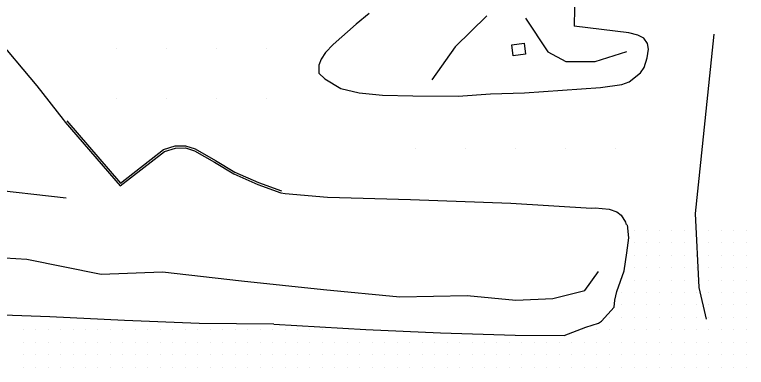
# Model space of a CAD drawing. Extents: x 1762120 to 1766775, y 709485 to 712965.
# Drawn here: x 1764104.5 to 1764251.2, y 711551.2 to 711621.9 of the extents above; entities that cross this region are included whole.
import ezdxf

# ---------------------------------------------------------------- set-up
doc = ezdxf.new("R2010")
doc.units = 0
for name, color, linetype in [('Exist DTM QL2 LIDAR Elevation Point', 7, 'Continuous'), ('Exist DTM Scan Elevation Point', 7, 'Continuous'), ('Exist Roads EOP', 7, 'Continuous'), ('PH Exist DTM Breakline', 7, 'Continuous')]:
    doc.layers.add(name, color=color, linetype=linetype)

msp = doc.modelspace()

# ---------------------------------------------------------------- linework, layer by layer
at = {"layer": 'Exist DTM QL2 LIDAR Elevation Point'}
for p, q in [((1764125, 711615.04), (1764125, 711615.04)), ((1764135, 711615.04), (1764135, 711615.04)), ((1764145, 711615.04), (1764145, 711615.04)), ((1764155, 711615.04), (1764155, 711615.04)), ((1764125, 711605.04), (1764125, 711605.04)), ((1764135, 711605.04), (1764135, 711605.04)), ((1764145, 711605.04), (1764145, 711605.04)), ((1764155, 711605.04), (1764155, 711605.04)), ((1764185.01, 711595.04), (1764185.01, 711595.04)), ((1764195.01, 711595.04), (1764195.01, 711595.04)), ((1764205.01, 711595.04), (1764205.01, 711595.04)), ((1764215.01, 711595.04), (1764215.01, 711595.04)), ((1764225.01, 711595.04), (1764225.01, 711595.04))]:
    msp.add_line(p, q, dxfattribs=at)
at = {"layer": 'Exist DTM Scan Elevation Point'}
for p, q in [((1764228.75, 711578.75), (1764228.75, 711578.75)), ((1764231.25, 711578.75), (1764231.25, 711578.75)), ((1764233.75, 711578.75), (1764233.75, 711578.75)), ((1764236.25, 711578.75), (1764236.25, 711578.75)), ((1764238.75, 711578.75), (1764238.75, 711578.75)), ((1764241.25, 711578.75), (1764241.25, 711578.75)), ((1764243.75, 711578.75), (1764243.75, 711578.75)), ((1764246.25, 711578.75), (1764246.25, 711578.75)), ((1764248.75, 711578.75), (1764248.75, 711578.75)), ((1764251.25, 711578.75), (1764251.25, 711578.75)), ((1764228.75, 711576.25), (1764228.75, 711576.25)), ((1764231.25, 711576.25), (1764231.25, 711576.25)), ((1764233.75, 711576.25), (1764233.75, 711576.25)), ((1764236.25, 711576.25), (1764236.25, 711576.25)), ((1764238.75, 711576.25), (1764238.75, 711576.25)), ((1764241.25, 711576.25), (1764241.25, 711576.25)), ((1764243.75, 711576.25), (1764243.75, 711576.25)), ((1764246.25, 711576.25), (1764246.25, 711576.25)), ((1764248.75, 711576.25), (1764248.75, 711576.25)), ((1764251.25, 711576.25), (1764251.25, 711576.25)), ((1764228.75, 711573.75), (1764228.75, 711573.75)), ((1764231.25, 711573.75), (1764231.25, 711573.75)), ((1764233.75, 711573.75), (1764233.75, 711573.75)), ((1764236.25, 711573.75), (1764236.25, 711573.75)), ((1764238.75, 711573.75), (1764238.75, 711573.75)), ((1764241.25, 711573.75), (1764241.25, 711573.75)), ((1764243.75, 711573.75), (1764243.75, 711573.75)), ((1764246.25, 711573.75), (1764246.25, 711573.75)), ((1764248.75, 711573.75), (1764248.75, 711573.75)), ((1764251.25, 711573.75), (1764251.25, 711573.75)), ((1764228.75, 711571.25), (1764228.75, 711571.25)), ((1764231.25, 711571.25), (1764231.25, 711571.25)), ((1764233.75, 711571.25), (1764233.75, 711571.25)), ((1764236.25, 711571.25), (1764236.25, 711571.25)), ((1764238.75, 711571.25), (1764238.75, 711571.25)), ((1764241.25, 711571.25), (1764241.25, 711571.25)), ((1764243.75, 711571.25), (1764243.75, 711571.25)), ((1764246.25, 711571.25), (1764246.25, 711571.25)), ((1764248.75, 711571.25), (1764248.75, 711571.25)), ((1764251.25, 711571.25), (1764251.25, 711571.25)), ((1764228.75, 711568.75), (1764228.75, 711568.75)), ((1764231.25, 711568.75), (1764231.25, 711568.75)), ((1764233.75, 711568.75), (1764233.75, 711568.75)), ((1764236.25, 711568.75), (1764236.25, 711568.75)), ((1764238.75, 711568.75), (1764238.75, 711568.75)), ((1764241.25, 711568.75), (1764241.25, 711568.75)), ((1764243.75, 711568.75), (1764243.75, 711568.75)), ((1764246.25, 711568.75), (1764246.25, 711568.75)), ((1764248.75, 711568.75), (1764248.75, 711568.75)), ((1764251.25, 711568.75), (1764251.25, 711568.75)), ((1764226.25, 711566.25), (1764226.25, 711566.25)), ((1764228.75, 711566.25), (1764228.75, 711566.25)), ((1764231.25, 711566.25), (1764231.25, 711566.25)), ((1764233.75, 711566.25), (1764233.75, 711566.25)), ((1764236.25, 711566.25), (1764236.25, 711566.25)), ((1764238.75, 711566.25), (1764238.75, 711566.25)), ((1764241.25, 711566.25), (1764241.25, 711566.25)), ((1764243.75, 711566.25), (1764243.75, 711566.25)), ((1764246.25, 711566.25), (1764246.25, 711566.25)), ((1764248.75, 711566.25), (1764248.75, 711566.25)), ((1764251.25, 711566.25), (1764251.25, 711566.25)), ((1764226.25, 711563.75), (1764226.25, 711563.75)), ((1764228.75, 711563.75), (1764228.75, 711563.75)), ((1764231.25, 711563.75), (1764231.25, 711563.75)), ((1764233.75, 711563.75), (1764233.75, 711563.75)), ((1764236.25, 711563.75), (1764236.25, 711563.75)), ((1764238.75, 711563.75), (1764238.75, 711563.75)), ((1764241.25, 711563.75), (1764241.25, 711563.75)), ((1764243.75, 711563.75), (1764243.75, 711563.75)), ((1764246.25, 711563.75), (1764246.25, 711563.75)), ((1764248.75, 711563.75), (1764248.75, 711563.75)), ((1764251.25, 711563.75), (1764251.25, 711563.75)), ((1764223.75, 711561.25), (1764223.75, 711561.25)), ((1764226.25, 711561.25), (1764226.25, 711561.25)), ((1764228.75, 711561.25), (1764228.75, 711561.25)), ((1764231.25, 711561.25), (1764231.25, 711561.25)), ((1764233.75, 711561.25), (1764233.75, 711561.25)), ((1764236.25, 711561.25), (1764236.25, 711561.25)), ((1764238.75, 711561.25), (1764238.75, 711561.25)), ((1764241.25, 711561.25), (1764241.25, 711561.25)), ((1764243.75, 711561.25), (1764243.75, 711561.25)), ((1764246.25, 711561.25), (1764246.25, 711561.25)), ((1764248.75, 711561.25), (1764248.75, 711561.25)), ((1764251.25, 711561.25), (1764251.25, 711561.25)), ((1764106.25, 711558.75), (1764106.25, 711558.75)), ((1764108.75, 711558.75), (1764108.75, 711558.75)), ((1764111.25, 711558.75), (1764111.25, 711558.75)), ((1764113.75, 711558.75), (1764113.75, 711558.75)), ((1764116.25, 711558.75), (1764116.25, 711558.75)), ((1764118.75, 711558.75), (1764118.75, 711558.75)), ((1764121.25, 711558.75), (1764121.25, 711558.75)), ((1764123.75, 711558.75), (1764123.75, 711558.75)), ((1764126.25, 711558.75), (1764126.25, 711558.75)), ((1764128.75, 711558.75), (1764128.75, 711558.75)), ((1764131.25, 711558.75), (1764131.25, 711558.75)), ((1764133.75, 711558.75), (1764133.75, 711558.75)), ((1764136.25, 711558.75), (1764136.25, 711558.75)), ((1764138.75, 711558.75), (1764138.75, 711558.75)), ((1764141.25, 711558.75), (1764141.25, 711558.75)), ((1764143.75, 711558.75), (1764143.75, 711558.75)), ((1764146.25, 711558.75), (1764146.25, 711558.75)), ((1764148.75, 711558.75), (1764148.75, 711558.75)), ((1764151.25, 711558.75), (1764151.25, 711558.75)), ((1764153.75, 711558.75), (1764153.75, 711558.75)), ((1764156.25, 711558.75), (1764156.25, 711558.75)), ((1764158.75, 711558.75), (1764158.75, 711558.75)), ((1764161.25, 711558.75), (1764161.25, 711558.75)), ((1764163.75, 711558.75), (1764163.75, 711558.75)), ((1764166.25, 711558.75), (1764166.25, 711558.75)), ((1764221.25, 711558.75), (1764221.25, 711558.75)), ((1764223.75, 711558.75), (1764223.75, 711558.75)), ((1764226.25, 711558.75), (1764226.25, 711558.75)), ((1764228.75, 711558.75), (1764228.75, 711558.75)), ((1764231.25, 711558.75), (1764231.25, 711558.75)), ((1764233.75, 711558.75), (1764233.75, 711558.75)), ((1764236.25, 711558.75), (1764236.25, 711558.75)), ((1764238.75, 711558.75), (1764238.75, 711558.75)), ((1764241.25, 711558.75), (1764241.25, 711558.75)), ((1764243.75, 711558.75), (1764243.75, 711558.75)), ((1764246.25, 711558.75), (1764246.25, 711558.75)), ((1764248.75, 711558.75), (1764248.75, 711558.75)), ((1764251.25, 711558.75), (1764251.25, 711558.75)), ((1764106.25, 711556.25), (1764106.25, 711556.25)), ((1764108.75, 711556.25), (1764108.75, 711556.25)), ((1764111.25, 711556.25), (1764111.25, 711556.25)), ((1764113.75, 711556.25), (1764113.75, 711556.25)), ((1764116.25, 711556.25), (1764116.25, 711556.25)), ((1764118.75, 711556.25), (1764118.75, 711556.25)), ((1764121.25, 711556.25), (1764121.25, 711556.25)), ((1764123.75, 711556.25), (1764123.75, 711556.25)), ((1764126.25, 711556.25), (1764126.25, 711556.25)), ((1764128.75, 711556.25), (1764128.75, 711556.25)), ((1764131.25, 711556.25), (1764131.25, 711556.25)), ((1764133.75, 711556.25), (1764133.75, 711556.25)), ((1764136.25, 711556.25), (1764136.25, 711556.25)), ((1764138.75, 711556.25), (1764138.75, 711556.25)), ((1764141.25, 711556.25), (1764141.25, 711556.25)), ((1764143.75, 711556.25), (1764143.75, 711556.25)), ((1764146.25, 711556.25), (1764146.25, 711556.25)), ((1764148.75, 711556.25), (1764148.75, 711556.25)), ((1764151.25, 711556.25), (1764151.25, 711556.25)), ((1764153.75, 711556.25), (1764153.75, 711556.25)), ((1764156.25, 711556.25), (1764156.25, 711556.25)), ((1764158.75, 711556.25), (1764158.75, 711556.25)), ((1764161.25, 711556.25), (1764161.25, 711556.25)), ((1764163.75, 711556.25), (1764163.75, 711556.25)), ((1764166.25, 711556.25), (1764166.25, 711556.25)), ((1764168.75, 711556.25), (1764168.75, 711556.25)), ((1764171.25, 711556.25), (1764171.25, 711556.25)), ((1764173.75, 711556.25), (1764173.75, 711556.25)), ((1764176.25, 711556.25), (1764176.25, 711556.25)), ((1764178.75, 711556.25), (1764178.75, 711556.25)), ((1764181.25, 711556.25), (1764181.25, 711556.25)), ((1764183.75, 711556.25), (1764183.75, 711556.25)), ((1764186.25, 711556.25), (1764186.25, 711556.25)), ((1764188.75, 711556.25), (1764188.75, 711556.25)), ((1764191.25, 711556.25), (1764191.25, 711556.25)), ((1764193.75, 711556.25), (1764193.75, 711556.25)), ((1764196.25, 711556.25), (1764196.25, 711556.25)), ((1764198.75, 711556.25), (1764198.75, 711556.25)), ((1764201.25, 711556.25), (1764201.25, 711556.25)), ((1764203.75, 711556.25), (1764203.75, 711556.25)), ((1764206.25, 711556.25), (1764206.25, 711556.25)), ((1764208.75, 711556.25), (1764208.75, 711556.25)), ((1764211.25, 711556.25), (1764211.25, 711556.25)), ((1764213.75, 711556.25), (1764213.75, 711556.25)), ((1764216.25, 711556.25), (1764216.25, 711556.25)), ((1764218.75, 711556.25), (1764218.75, 711556.25)), ((1764221.25, 711556.25), (1764221.25, 711556.25)), ((1764223.75, 711556.25), (1764223.75, 711556.25)), ((1764226.25, 711556.25), (1764226.25, 711556.25)), ((1764228.75, 711556.25), (1764228.75, 711556.25)), ((1764231.25, 711556.25), (1764231.25, 711556.25)), ((1764233.75, 711556.25), (1764233.75, 711556.25)), ((1764236.25, 711556.25), (1764236.25, 711556.25)), ((1764238.75, 711556.25), (1764238.75, 711556.25)), ((1764241.25, 711556.25), (1764241.25, 711556.25)), ((1764243.75, 711556.25), (1764243.75, 711556.25)), ((1764246.25, 711556.25), (1764246.25, 711556.25)), ((1764248.75, 711556.25), (1764248.75, 711556.25)), ((1764251.25, 711556.25), (1764251.25, 711556.25)), ((1764106.25, 711553.75), (1764106.25, 711553.75)), ((1764108.75, 711553.75), (1764108.75, 711553.75)), ((1764111.25, 711553.75), (1764111.25, 711553.75)), ((1764113.75, 711553.75), (1764113.75, 711553.75)), ((1764116.25, 711553.75), (1764116.25, 711553.75)), ((1764118.75, 711553.75), (1764118.75, 711553.75)), ((1764121.25, 711553.75), (1764121.25, 711553.75)), ((1764123.75, 711553.75), (1764123.75, 711553.75)), ((1764126.25, 711553.75), (1764126.25, 711553.75)), ((1764128.75, 711553.75), (1764128.75, 711553.75)), ((1764131.25, 711553.75), (1764131.25, 711553.75)), ((1764133.75, 711553.75), (1764133.75, 711553.75)), ((1764136.25, 711553.75), (1764136.25, 711553.75)), ((1764138.75, 711553.75), (1764138.75, 711553.75)), ((1764141.25, 711553.75), (1764141.25, 711553.75)), ((1764143.75, 711553.75), (1764143.75, 711553.75)), ((1764146.25, 711553.75), (1764146.25, 711553.75)), ((1764148.75, 711553.75), (1764148.75, 711553.75)), ((1764151.25, 711553.75), (1764151.25, 711553.75)), ((1764153.75, 711553.75), (1764153.75, 711553.75)), ((1764156.25, 711553.75), (1764156.25, 711553.75)), ((1764158.75, 711553.75), (1764158.75, 711553.75)), ((1764161.25, 711553.75), (1764161.25, 711553.75)), ((1764163.75, 711553.75), (1764163.75, 711553.75)), ((1764166.25, 711553.75), (1764166.25, 711553.75)), ((1764168.75, 711553.75), (1764168.75, 711553.75)), ((1764171.25, 711553.75), (1764171.25, 711553.75)), ((1764173.75, 711553.75), (1764173.75, 711553.75)), ((1764176.25, 711553.75), (1764176.25, 711553.75)), ((1764178.75, 711553.75), (1764178.75, 711553.75)), ((1764181.25, 711553.75), (1764181.25, 711553.75)), ((1764183.75, 711553.75), (1764183.75, 711553.75)), ((1764186.25, 711553.75), (1764186.25, 711553.75)), ((1764188.75, 711553.75), (1764188.75, 711553.75)), ((1764191.25, 711553.75), (1764191.25, 711553.75)), ((1764193.75, 711553.75), (1764193.75, 711553.75)), ((1764196.25, 711553.75), (1764196.25, 711553.75)), ((1764198.75, 711553.75), (1764198.75, 711553.75)), ((1764201.25, 711553.75), (1764201.25, 711553.75)), ((1764203.75, 711553.75), (1764203.75, 711553.75)), ((1764206.25, 711553.75), (1764206.25, 711553.75)), ((1764208.75, 711553.75), (1764208.75, 711553.75)), ((1764211.25, 711553.75), (1764211.25, 711553.75)), ((1764213.75, 711553.75), (1764213.75, 711553.75)), ((1764216.25, 711553.75), (1764216.25, 711553.75)), ((1764218.75, 711553.75), (1764218.75, 711553.75)), ((1764221.25, 711553.75), (1764221.25, 711553.75)), ((1764223.75, 711553.75), (1764223.75, 711553.75)), ((1764226.25, 711553.75), (1764226.25, 711553.75)), ((1764228.75, 711553.75), (1764228.75, 711553.75)), ((1764231.25, 711553.75), (1764231.25, 711553.75)), ((1764233.75, 711553.75), (1764233.75, 711553.75)), ((1764236.25, 711553.75), (1764236.25, 711553.75)), ((1764238.75, 711553.75), (1764238.75, 711553.75)), ((1764241.25, 711553.75), (1764241.25, 711553.75)), ((1764243.75, 711553.75), (1764243.75, 711553.75)), ((1764246.25, 711553.75), (1764246.25, 711553.75)), ((1764248.75, 711553.75), (1764248.75, 711553.75)), ((1764251.25, 711553.75), (1764251.25, 711553.75)), ((1764106.25, 711551.25), (1764106.25, 711551.25)), ((1764108.75, 711551.25), (1764108.75, 711551.25)), ((1764111.25, 711551.25), (1764111.25, 711551.25)), ((1764113.75, 711551.25), (1764113.75, 711551.25)), ((1764116.25, 711551.25), (1764116.25, 711551.25)), ((1764118.75, 711551.25), (1764118.75, 711551.25)), ((1764121.25, 711551.25), (1764121.25, 711551.25)), ((1764123.75, 711551.25), (1764123.75, 711551.25)), ((1764126.25, 711551.25), (1764126.25, 711551.25)), ((1764128.75, 711551.25), (1764128.75, 711551.25)), ((1764131.25, 711551.25), (1764131.25, 711551.25)), ((1764133.75, 711551.25), (1764133.75, 711551.25)), ((1764136.25, 711551.25), (1764136.25, 711551.25)), ((1764138.75, 711551.25), (1764138.75, 711551.25)), ((1764141.25, 711551.25), (1764141.25, 711551.25)), ((1764143.75, 711551.25), (1764143.75, 711551.25)), ((1764146.25, 711551.25), (1764146.25, 711551.25)), ((1764148.75, 711551.25), (1764148.75, 711551.25)), ((1764151.25, 711551.25), (1764151.25, 711551.25)), ((1764153.75, 711551.25), (1764153.75, 711551.25)), ((1764156.25, 711551.25), (1764156.25, 711551.25)), ((1764158.75, 711551.25), (1764158.75, 711551.25)), ((1764161.25, 711551.25), (1764161.25, 711551.25)), ((1764163.75, 711551.25), (1764163.75, 711551.25)), ((1764166.25, 711551.25), (1764166.25, 711551.25)), ((1764168.75, 711551.25), (1764168.75, 711551.25)), ((1764171.25, 711551.25), (1764171.25, 711551.25)), ((1764173.75, 711551.25), (1764173.75, 711551.25)), ((1764176.25, 711551.25), (1764176.25, 711551.25)), ((1764178.75, 711551.25), (1764178.75, 711551.25)), ((1764181.25, 711551.25), (1764181.25, 711551.25)), ((1764183.75, 711551.25), (1764183.75, 711551.25)), ((1764186.25, 711551.25), (1764186.25, 711551.25)), ((1764188.75, 711551.25), (1764188.75, 711551.25)), ((1764191.25, 711551.25), (1764191.25, 711551.25)), ((1764193.75, 711551.25), (1764193.75, 711551.25)), ((1764196.25, 711551.25), (1764196.25, 711551.25)), ((1764198.75, 711551.25), (1764198.75, 711551.25)), ((1764201.25, 711551.25), (1764201.25, 711551.25)), ((1764203.75, 711551.25), (1764203.75, 711551.25)), ((1764206.25, 711551.25), (1764206.25, 711551.25)), ((1764208.75, 711551.25), (1764208.75, 711551.25)), ((1764211.25, 711551.25), (1764211.25, 711551.25)), ((1764213.75, 711551.25), (1764213.75, 711551.25)), ((1764216.25, 711551.25), (1764216.25, 711551.25)), ((1764218.75, 711551.25), (1764218.75, 711551.25)), ((1764221.25, 711551.25), (1764221.25, 711551.25)), ((1764223.75, 711551.25), (1764223.75, 711551.25)), ((1764226.25, 711551.25), (1764226.25, 711551.25)), ((1764228.75, 711551.25), (1764228.75, 711551.25)), ((1764231.25, 711551.25), (1764231.25, 711551.25)), ((1764233.75, 711551.25), (1764233.75, 711551.25)), ((1764236.25, 711551.25), (1764236.25, 711551.25)), ((1764238.75, 711551.25), (1764238.75, 711551.25)), ((1764241.25, 711551.25), (1764241.25, 711551.25)), ((1764243.75, 711551.25), (1764243.75, 711551.25)), ((1764246.25, 711551.25), (1764246.25, 711551.25)), ((1764248.75, 711551.25), (1764248.75, 711551.25)), ((1764251.25, 711551.25), (1764251.25, 711551.25))]:
    msp.add_line(p, q, dxfattribs=at)
at = {"layer": 'Exist Roads EOP'}
for points in [[(1764156.53, 711559.93), (1764141.53, 711560.06), (1764126.55, 711560.67), (1764111.57, 711561.35), (1764096.58, 711561.89), (1764081.59, 711562.6), (1764066.6, 711562.98), (1764051.61, 711563.64), (1764036.78, 711564.66), (1764033.42, 711565.86), (1764027.14, 711570.24), (1764020.7, 711578), (1764019.98, 711583.43), (1764020.01, 711589.79), (1764021.88, 711595.85), (1764024.56, 711601.24), (1764029.69, 711606.93), (1764039.87, 711612.58)], [(1764222.21, 711560.53), (1764224.77, 711563.28), (1764224.89, 711564.69), (1764225.29, 711566.42), (1764226.76, 711570.58), (1764227.28, 711574.19), (1764227.71, 711577.22), (1764227.42, 711579.83)], [(1764156.53, 711559.93), (1764174.95, 711558.81), (1764189.93, 711558.19), (1764204.92, 711557.73), (1764214.69, 711557.6), (1764219.07, 711559.32), (1764221.62, 711560.1), (1764222.21, 711560.53)]]:
    msp.add_lwpolyline(points, dxfattribs=at)
at = {"layer": 'PH Exist DTM Breakline'}
for p, q in [((1764114.26, 711600.89), (1764114.66, 711600.37)), ((1764157.9, 711586.24), (1764158.76, 711586.07)), ((1764220.21, 711583.16), (1764220.94, 711583.18))]:
    msp.add_line(p, q, dxfattribs=at)
for points in [[(1764219.18, 711649.72), (1764217.95, 711645.07), (1764217.51, 711641.64), (1764216.9, 711636.8), (1764216.97, 711629.73), (1764216.84, 711626.54), (1764216.78, 711623.25), (1764216.75, 711619.64)], [(1764090.57, 711628.71), (1764100.15, 711618.05), (1764108.97, 711607.64), (1764114.26, 711600.89)], [(1764175.63, 711622.14), (1764173.04, 711619.98), (1764168.42, 711615.97), (1764166.9, 711614.34), (1764165.97, 711613.03), (1764165.53, 711611.78), (1764165.53, 711610.21), (1764166.72, 711609.08), (1764169.97, 711607.13), (1764173.6, 711606.26), (1764178.31, 711605.8), (1764184.41, 711605.66), (1764193.45, 711605.57), (1764199.97, 711606.03), (1764206.79, 711606.26), (1764221.99, 711607.29), (1764226.26, 711607.89), (1764227.78, 711608.43), (1764230.01, 711610.25), (1764230.79, 711611.31), (1764231.37, 711613.25), (1764231.64, 711615), (1764231.42, 711616.16), (1764230.68, 711617.21), (1764229.48, 711617.82), (1764227.67, 711618.3), (1764216.75, 711619.64)], [(1764199.2, 711621.7), (1764192.87, 711615.5), (1764188.21, 711608.83)], [(1764206.96, 711621.23), (1764211.44, 711614.48), (1764215.03, 711612.53), (1764220.92, 711612.54), (1764227.29, 711614.53)], [(1764244.72, 711618.02), (1764242.04, 711592.29), (1764240.98, 711582.07), (1764241.69, 711567.26), (1764243.18, 711560.93)], [(1764042.78, 711601.62), (1764045.11, 711593.48), (1764049.35, 711590.75), (1764056.71, 711589.38), (1764062.78, 711589.93), (1764074.29, 711587.99), (1764087.37, 711588.34), (1764098.33, 711587.1), (1764114.85, 711585.23)], [(1764114.98, 711600.64), (1764125.76, 711588.18), (1764134.41, 711594.91), (1764136.74, 711595.62), (1764138.83, 711595.66), (1764140.76, 711595), (1764144.83, 711592.71), (1764148.67, 711590.39), (1764153.46, 711588.31), (1764158.05, 711586.63)], [(1764114.66, 711600.37), (1764125.71, 711587.61), (1764134.61, 711594.53), (1764136.8, 711595.2), (1764138.77, 711595.24), (1764140.59, 711594.62), (1764144.62, 711592.35), (1764148.48, 711590.02), (1764153.31, 711587.92), (1764157.9, 711586.24)], [(1764158.76, 711586.07), (1764167.24, 711585.37), (1764183.9, 711584.87), (1764204.03, 711584.12), (1764220.21, 711583.16)], [(1764220.94, 711583.18), (1764223.72, 711582.97), (1764225.3, 711582.38), (1764226.18, 711581.72), (1764227.05, 711580.37), (1764227.15, 711579.81)], [(1764071.81, 711567.75), (1764077.3, 711573.12), (1764093.7, 711573.71), (1764106.96, 711572.95), (1764121.86, 711569.9), (1764134.21, 711570.36), (1764150.03, 711568.61), (1764166.47, 711566.88), (1764181.74, 711565.36), (1764195.28, 711565.62), (1764205.05, 711564.7), (1764212.42, 711565.05), (1764218.85, 711566.62), (1764221.59, 711570.45)]]:
    msp.add_lwpolyline(points, dxfattribs=at)
msp.add_lwpolyline([(1764204.23, 711615.88), (1764206.73, 711616.19), (1764207, 711614.01), (1764204.5, 711613.7)], close=True, dxfattribs=at)

doc.saveas('drawing.dxf')
